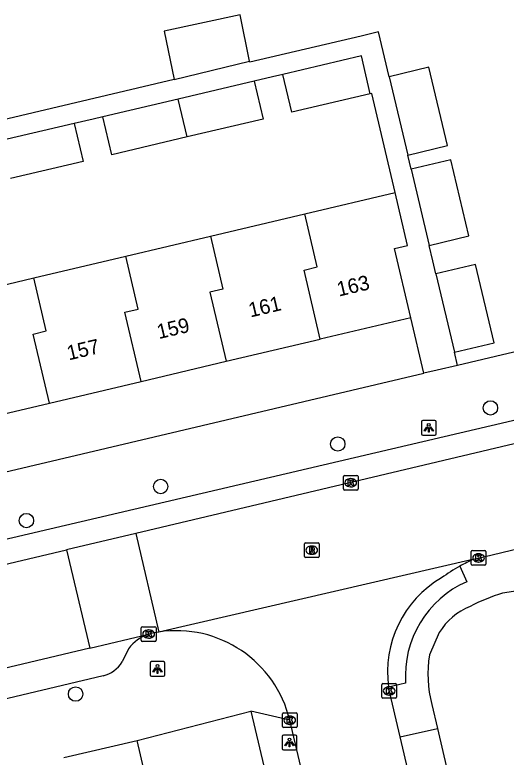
# Model space of a CAD drawing. Extents: x 162990 to 165007, y 383433 to 384336.
# Drawn here: x 164208.8 to 164242.3, y 384114.3 to 384164.9 of the extents above; entities that cross this region are included whole.
import ezdxf

# ---------------------------------------------------------------- set-up
doc = ezdxf.new("R2010")
doc.units = 0
for name, color, linetype in [('IMGEO_Boom', 7, 'Continuous'), ('IMGEO_Kolk', 7, 'Continuous'), ('IMGEO_Lichtpunt', 7, 'Continuous'), ('IMGEO_Pand', 7, 'Continuous'), ('IMGEO_Pand_nummerreeks', 7, 'Continuous'), ('IMGEO_Rijbaan_lokaal_open', 7, 'Continuous'), ('IMGEO_Rioolput', 7, 'Continuous'), ('IMGEO_Voetpad_open', 7, 'Continuous')]:
    doc.layers.add(name, color=color, linetype=linetype)

msp = doc.modelspace()

# ---------------------------------------------------------------- linework, layer by layer
at = {"layer": 'IMGEO_Boom'}
for centre in [(164241.188, 384138.098), (164230.787, 384135.638), (164218.724, 384132.746), (164209.581, 384130.425), (164212.928, 384118.612)]:
    msp.add_circle(centre, 0.489, dxfattribs=at)
at = {"layer": 'IMGEO_Kolk'}
for p, q in [((164231.166, 384132.578), (164231.166, 384133.43)), ((164231.241, 384133.504), (164232.093, 384133.504)), ((164232.167, 384133.43), (164232.167, 384132.578)), ((164231.654, 384133.284), (164231.679, 384133.284)), ((164232.093, 384132.504), (164231.241, 384132.504)), ((164231.677, 384132.724), (164231.652, 384132.724)), ((164239.952, 384128.383), (164240.804, 384128.383)), ((164239.877, 384127.457), (164239.877, 384128.309)), ((164240.365, 384128.163), (164240.39, 384128.163)), ((164240.878, 384128.309), (164240.878, 384127.457)), ((164240.804, 384127.383), (164239.952, 384127.383)), ((164240.388, 384127.603), (164240.363, 384127.603)), ((164217.405, 384122.274), (164217.405, 384123.126)), ((164217.48, 384123.2), (164218.332, 384123.2)), ((164217.893, 384122.98), (164217.918, 384122.98)), ((164218.406, 384123.126), (164218.406, 384122.274)), ((164217.916, 384122.42), (164217.891, 384122.42)), ((164218.332, 384122.2), (164217.48, 384122.2)), ((164233.784, 384118.399), (164233.784, 384119.251)), ((164233.859, 384119.325), (164234.711, 384119.325)), ((164234.785, 384119.251), (164234.785, 384118.399)), ((164234.272, 384119.105), (164234.297, 384119.105)), ((164234.711, 384118.325), (164233.859, 384118.325)), ((164234.295, 384118.545), (164234.27, 384118.545)), ((164227.014, 384116.404), (164227.014, 384117.256)), ((164227.089, 384117.33), (164227.941, 384117.33)), ((164228.015, 384117.256), (164228.015, 384116.404)), ((164227.502, 384117.11), (164227.527, 384117.11)), ((164227.941, 384116.33), (164227.089, 384116.33)), ((164227.525, 384116.55), (164227.5, 384116.55))]:
    msp.add_line(p, q, dxfattribs=at)
for points in [[(164231.166, 384132.578), (164231.166, 384133.43)], [(164231.241, 384133.504), (164232.093, 384133.504)], [(164232.167, 384133.43), (164232.167, 384132.578)], [(164231.487, 384133.204), (164231.61, 384133.204), (164231.61, 384133.053), (164231.74, 384133.204), (164231.904, 384133.204), (164231.758, 384133.053), (164231.911, 384132.804), (164231.759, 384132.804), (164231.674, 384132.968), (164231.61, 384132.901), (164231.61, 384132.804), (164231.487, 384132.804), (164231.487, 384133.204)], [(164232.093, 384132.504), (164231.241, 384132.504)], [(164239.952, 384128.383), (164240.804, 384128.383)], [(164239.877, 384127.457), (164239.877, 384128.309)], [(164240.198, 384128.083), (164240.321, 384128.083), (164240.321, 384127.932), (164240.451, 384128.083), (164240.615, 384128.083), (164240.469, 384127.932), (164240.622, 384127.683), (164240.47, 384127.683), (164240.385, 384127.847), (164240.321, 384127.78), (164240.321, 384127.683), (164240.198, 384127.683), (164240.198, 384128.083)], [(164240.878, 384128.309), (164240.878, 384127.457)], [(164240.804, 384127.383), (164239.952, 384127.383)], [(164217.405, 384122.274), (164217.405, 384123.126)], [(164217.48, 384123.2), (164218.332, 384123.2)], [(164217.726, 384122.9), (164217.849, 384122.9), (164217.849, 384122.749), (164217.979, 384122.9), (164218.143, 384122.9), (164217.997, 384122.749), (164218.15, 384122.5), (164217.998, 384122.5), (164217.913, 384122.664), (164217.849, 384122.597), (164217.849, 384122.5), (164217.726, 384122.5), (164217.726, 384122.9)], [(164218.406, 384123.126), (164218.406, 384122.274)], [(164218.332, 384122.2), (164217.48, 384122.2)], [(164233.784, 384118.399), (164233.784, 384119.251)], [(164233.859, 384119.325), (164234.711, 384119.325)], [(164234.785, 384119.251), (164234.785, 384118.399)], [(164234.105, 384119.025), (164234.228, 384119.025), (164234.228, 384118.874), (164234.358, 384119.025), (164234.522, 384119.025), (164234.376, 384118.874), (164234.529, 384118.625), (164234.377, 384118.625), (164234.292, 384118.789), (164234.228, 384118.722), (164234.228, 384118.625), (164234.105, 384118.625), (164234.105, 384119.025)], [(164234.711, 384118.325), (164233.859, 384118.325)], [(164227.014, 384116.404), (164227.014, 384117.256)], [(164227.089, 384117.33), (164227.941, 384117.33)], [(164228.015, 384117.256), (164228.015, 384116.404)], [(164227.335, 384117.03), (164227.458, 384117.03), (164227.458, 384116.879), (164227.588, 384117.03), (164227.752, 384117.03), (164227.606, 384116.879), (164227.759, 384116.63), (164227.607, 384116.63), (164227.522, 384116.794), (164227.458, 384116.727), (164227.458, 384116.63), (164227.335, 384116.63), (164227.335, 384117.03)], [(164227.941, 384116.33), (164227.089, 384116.33)]]:
    msp.add_lwpolyline(points, dxfattribs=at)
for centre, start, end in [((164231.243, 384133.428), 91.552, 178.448), ((164231.243, 384133.428), 91.552, 178.448), ((164232.091, 384133.428), 1.552, 88.448), ((164232.091, 384133.428), 1.552, 88.448), ((164231.243, 384132.58), 181.552, 268.448), ((164231.243, 384132.58), 181.552, 268.448), ((164232.091, 384132.58), 271.552, 358.448), ((164232.091, 384132.58), 271.552, 358.448), ((164239.954, 384128.307), 91.552, 178.448), ((164239.954, 384128.307), 91.552, 178.448), ((164240.802, 384128.307), 1.552, 88.448), ((164240.802, 384128.307), 1.552, 88.448), ((164239.954, 384127.459), 181.552, 268.448), ((164239.954, 384127.459), 181.552, 268.448), ((164240.802, 384127.459), 271.552, 358.448), ((164240.802, 384127.459), 271.552, 358.448), ((164217.482, 384123.124), 91.552, 178.448), ((164217.482, 384123.124), 91.552, 178.448), ((164218.33, 384123.124), 1.552, 88.448), ((164218.33, 384123.124), 1.552, 88.448), ((164217.482, 384122.276), 181.552, 268.448), ((164217.482, 384122.276), 181.552, 268.448), ((164218.33, 384122.276), 271.552, 358.448), ((164218.33, 384122.276), 271.552, 358.448), ((164233.861, 384119.249), 91.552, 178.448), ((164233.861, 384119.249), 91.552, 178.448), ((164234.709, 384119.249), 1.552, 88.448), ((164234.709, 384119.249), 1.552, 88.448), ((164233.861, 384118.401), 181.552, 268.448), ((164233.861, 384118.401), 181.552, 268.448), ((164234.709, 384118.401), 271.552, 358.448), ((164234.709, 384118.401), 271.552, 358.448), ((164227.091, 384117.254), 91.552, 178.448), ((164227.091, 384117.254), 91.552, 178.448), ((164227.939, 384117.254), 1.552, 88.448), ((164227.939, 384117.254), 1.552, 88.448), ((164227.091, 384116.406), 181.552, 268.448), ((164227.091, 384116.406), 181.552, 268.448), ((164227.939, 384116.406), 271.552, 358.448), ((164227.939, 384116.406), 271.552, 358.448)]:
    msp.add_arc(centre, 0.0765, start, end, dxfattribs=at)
for centre, major_axis, ratio, start_param, end_param in [((164231.653, 384133.004), (-0.387, 0.002), 0.722429, 4.712389, 7.853982), ((164231.678, 384133.004), (-0.39, 0.002), 0.717154, 1.570796, 4.712389), ((164240.364, 384127.883), (-0.387, 0.002), 0.722429, 4.712389, 7.853982), ((164240.389, 384127.883), (-0.39, 0.002), 0.717154, 1.570796, 4.712389), ((164217.892, 384122.7), (-0.387, 0.002), 0.722429, 4.712389, 7.853982), ((164217.917, 384122.7), (-0.39, 0.002), 0.717154, 1.570796, 4.712389), ((164234.271, 384118.825), (-0.387, 0.002), 0.722429, 4.712389, 7.853982), ((164234.296, 384118.825), (-0.39, 0.002), 0.717154, 1.570796, 4.712389), ((164227.501, 384116.83), (-0.387, 0.002), 0.722429, 4.712389, 7.853982), ((164227.526, 384116.83), (-0.39, 0.002), 0.717154, 1.570796, 4.712389)]:
    msp.add_ellipse(centre, major_axis=major_axis, ratio=ratio, start_param=start_param, end_param=end_param, dxfattribs=at)
at = {"layer": 'IMGEO_Lichtpunt'}
for p, q in [((164236.487, 384137.144), (164236.487, 384136.337)), ((164236.487, 384137.144), (164236.487, 384136.337)), ((164237.389, 384137.239), (164236.581, 384137.239)), ((164237.389, 384137.239), (164236.581, 384137.239)), ((164237.483, 384136.337), (164237.483, 384137.144)), ((164237.483, 384136.337), (164237.483, 384137.144)), ((164236.581, 384136.243), (164237.389, 384136.243)), ((164236.581, 384136.243), (164237.389, 384136.243)), ((164218.908, 384120.822), (164218.1, 384120.822)), ((164218.908, 384120.822), (164218.1, 384120.822)), ((164218.006, 384120.727), (164218.006, 384119.92)), ((164218.006, 384120.727), (164218.006, 384119.92)), ((164219.002, 384119.92), (164219.002, 384120.727)), ((164219.002, 384119.92), (164219.002, 384120.727)), ((164218.1, 384119.826), (164218.908, 384119.826)), ((164218.1, 384119.826), (164218.908, 384119.826)), ((164227.001, 384115.716), (164227.001, 384114.909)), ((164227.001, 384115.716), (164227.001, 384114.909)), ((164227.903, 384115.811), (164227.095, 384115.811)), ((164227.903, 384115.811), (164227.095, 384115.811)), ((164227.997, 384114.909), (164227.997, 384115.716)), ((164227.997, 384114.909), (164227.997, 384115.716)), ((164227.095, 384114.815), (164227.903, 384114.815)), ((164227.095, 384114.815), (164227.903, 384114.815))]:
    msp.add_line(p, q, dxfattribs=at)
for points in [[(164236.861, 384136.808), (164236.9, 384136.78), (164236.712, 384136.518), (164236.674, 384136.545), (164236.861, 384136.808)], [(164236.963, 384136.76), (164237.01, 384136.76), (164237.01, 384136.438), (164236.963, 384136.438), (164236.963, 384136.76)], [(164237.073, 384136.78), (164237.111, 384136.807), (164237.298, 384136.545), (164237.259, 384136.517), (164237.073, 384136.78)], [(164218.38, 384120.391), (164218.419, 384120.363), (164218.231, 384120.101), (164218.193, 384120.128), (164218.38, 384120.391)], [(164218.482, 384120.343), (164218.529, 384120.343), (164218.529, 384120.021), (164218.482, 384120.021), (164218.482, 384120.343)], [(164218.592, 384120.363), (164218.63, 384120.39), (164218.817, 384120.128), (164218.778, 384120.1), (164218.592, 384120.363)], [(164227.375, 384115.38), (164227.414, 384115.352), (164227.226, 384115.09), (164227.188, 384115.117), (164227.375, 384115.38)], [(164227.477, 384115.332), (164227.524, 384115.332), (164227.524, 384115.01), (164227.477, 384115.01), (164227.477, 384115.332)], [(164227.587, 384115.352), (164227.625, 384115.379), (164227.812, 384115.117), (164227.773, 384115.089), (164227.587, 384115.352)]]:
    msp.add_lwpolyline(points, dxfattribs=at)
for centre in [(164236.986, 384136.942), (164218.505, 384120.525), (164227.5, 384115.514)]:
    msp.add_circle(centre, 0.0994, dxfattribs=at)
for centre, start, end in [((164236.581, 384137.144), 90, 180), ((164236.581, 384137.144), 90, 180), ((164237.389, 384137.144), 0, 90), ((164237.389, 384137.144), 0, 90), ((164236.581, 384136.337), 180, 270), ((164236.581, 384136.337), 180, 270), ((164237.389, 384136.337), 270, 0), ((164237.389, 384136.337), 270, 360), ((164218.1, 384120.727), 90, 180), ((164218.1, 384120.727), 90, 180), ((164218.908, 384120.727), 0, 90), ((164218.908, 384120.727), 0, 90), ((164218.1, 384119.92), 180, 270), ((164218.1, 384119.92), 180, 270), ((164218.908, 384119.92), 270, 0), ((164218.908, 384119.92), 270, 360), ((164227.095, 384115.716), 90, 180), ((164227.095, 384115.716), 90, 180), ((164227.903, 384115.716), 0, 90), ((164227.903, 384115.716), 0, 90), ((164227.095, 384114.909), 180, 270), ((164227.095, 384114.909), 180, 270), ((164227.903, 384114.909), 270, 0), ((164227.903, 384114.909), 270, 360)]:
    msp.add_arc(centre, 0.0946, start, end, dxfattribs=at)
at = {"layer": 'IMGEO_Pand'}
for points in [[(164224.78, 384161.705), (164224.141, 384164.86), (164218.972, 384163.756), (164219.641, 384160.448)], [(164219.641, 384160.448), (164224.78, 384161.705)], [(164233.001, 384159.48), (164232.392, 384162.061), (164227.048, 384160.804)], [(164235.548, 384155.316), (164238.249, 384155.956), (164236.986, 384161.288), (164234.285, 384160.648)], [(164233.001, 384159.48), (164227.657, 384158.223), (164227.048, 384160.804)], [(164225.101, 384160.347), (164219.915, 384159.127)], [(164225.101, 384160.347), (164225.71, 384157.765), (164220.523, 384156.545)], [(164234.285, 384160.648), (164235.548, 384155.316)], [(164219.915, 384159.127), (164214.783, 384157.92)], [(164220.523, 384156.545), (164219.915, 384159.127)], [(164220.523, 384156.545), (164215.392, 384155.339), (164214.783, 384157.92)], [(164212.836, 384157.462), (164207.879, 384156.297)], [(164212.836, 384157.462), (164213.445, 384154.881), (164208.488, 384153.716)], [(164237.006, 384149.166), (164239.707, 384149.806), (164238.48, 384154.983), (164235.779, 384154.343)], [(164235.779, 384154.343), (164237.006, 384149.166)], [(164228.537, 384151.304), (164234.695, 384152.758)], [(164235.756, 384144.241), (164234.646, 384148.94), (164235.546, 384149.153), (164234.695, 384152.758)], [(164222.116, 384149.787), (164228.537, 384151.304)], [(164229.597, 384142.786), (164228.487, 384147.485), (164229.387, 384147.7), (164228.537, 384151.304)], [(164216.341, 384148.423), (164222.116, 384149.787)], [(164222.116, 384149.787), (164222.965, 384146.184), (164222.065, 384145.969), (164223.175, 384141.269)], [(164210.085, 384146.945), (164216.341, 384148.423)], [(164217.401, 384139.905), (164216.291, 384144.605), (164217.191, 384144.82), (164216.341, 384148.423)], [(164238.73, 384141.89), (164241.431, 384142.53), (164240.165, 384147.87), (164237.465, 384147.23)], [(164237.465, 384147.23), (164238.73, 384141.89)], [(164204.106, 384145.533), (164210.085, 384146.945)], [(164211.145, 384138.428), (164210.035, 384143.127), (164210.935, 384143.342), (164210.085, 384146.945)], [(164235.756, 384144.241), (164229.597, 384142.786)], [(164223.175, 384141.269), (164229.597, 384142.786)], [(164217.401, 384139.905), (164223.175, 384141.269)], [(164211.145, 384138.428), (164217.401, 384139.905)], [(164205.166, 384137.016), (164211.145, 384138.428)], [(164212.132, 384114.289), (164217.12, 384115.455)], [(164226.726, 384109.563), (164218.924, 384107.739), (164217.12, 384115.455)]]:
    msp.add_lwpolyline(points, dxfattribs=at)
at = {"layer": 'IMGEO_Rijbaan_lokaal_open'}
for points in [[(164246.735, 384136.577), (164217.023, 384129.548)], [(164240.067, 384127.808), (164277.203, 384136.749)], [(164217.023, 384129.548), (164212.318, 384128.435)], [(164217.023, 384129.548), (164218.588, 384122.836)], [(164152.758, 384114.345), (164212.318, 384128.435)], [(164212.318, 384128.435), (164213.897, 384121.749)], [(164240.067, 384127.808), (164218.588, 384122.836)], [(164213.897, 384121.749), (164217.91, 384122.702)], [(164213.897, 384121.749), (164153.186, 384107.334), (164148.372, 384106.191)], [(164235.037, 384115.701), (164234.244, 384119.073)], [(164241.962, 384056.296), (164236.928, 384076.981), (164227.517, 384116.826)], [(164243.675, 384078.963), (164235.037, 384115.701)]]:
    msp.add_lwpolyline(points, dxfattribs=at)
for centre, radius, start, end in [((164245.775, 384115.432), 13.63, 119.2827, 125.5296), ((164245.577, 384115.793), 13.219, 114.6372, 119.3025), ((164241.585, 384120.116), 7.415, 120.2103, 188.0895), ((164219.888, 384114.477), 8.459, 98.8386, 103.5211), ((164219.788, 384114.981), 7.946, 13.4258, 98.6862)]:
    msp.add_arc(centre, radius, start, end, dxfattribs=at)
at = {"layer": 'IMGEO_Rioolput'}
for p, q in [((164228.513, 384127.984), (164228.513, 384128.836)), ((164228.588, 384128.91), (164229.44, 384128.91)), ((164229.514, 384128.836), (164229.514, 384127.984)), ((164229.001, 384128.69), (164229.026, 384128.69)), ((164229.44, 384127.91), (164228.588, 384127.91)), ((164229.024, 384128.13), (164228.999, 384128.13))]:
    msp.add_line(p, q, dxfattribs=at)
for points in [[(164228.513, 384127.984), (164228.513, 384128.836)], [(164228.588, 384128.91), (164229.44, 384128.91)], [(164229.514, 384128.836), (164229.514, 384127.984)], [(164229.102, 384128.608), (164228.85, 384128.61), (164228.85, 384128.21)], [(164228.85, 384128.21), (164228.974, 384128.21), (164228.974, 384128.372), (164228.985, 384128.372)], [(164229.028, 384128.529), (164228.974, 384128.529), (164228.974, 384128.448)], [(164228.974, 384128.448), (164229.026, 384128.448)], [(164229.032, 384128.343), (164229.103, 384128.21), (164229.243, 384128.21), (164229.178, 384128.336)], [(164229.44, 384127.91), (164228.588, 384127.91)]]:
    msp.add_lwpolyline(points, dxfattribs=at)
for centre, radius, start, end in [((164228.59, 384128.834), 0.0765, 91.552, 178.448), ((164228.59, 384128.834), 0.0765, 91.552, 178.448), ((164229.438, 384128.834), 0.0765, 1.552, 88.448), ((164229.438, 384128.834), 0.0765, 1.552, 88.448), ((164228.984, 384128.319), 0.0533, 26.0293, 88.6989), ((164229.01, 384128.637), 0.19, 274.7715, 282.9687), ((164229.034, 384128.433), 0.0964, 77.0061, 93.1865), ((164229.048, 384128.49), 0.0378, 276.6634, 79.6772), ((164229.101, 384128.498), 0.109, 350.3612, 89.416), ((164229.099, 384128.498), 0.112, 277.5842, 350.9817), ((164229.083, 384128.283), 0.108, 29.5134, 73.7905), ((164228.59, 384127.986), 0.0765, 181.552, 268.448), ((164228.59, 384127.986), 0.0765, 181.552, 268.448), ((164229.438, 384127.986), 0.0765, 271.552, 358.448), ((164229.438, 384127.986), 0.0765, 271.552, 358.448)]:
    msp.add_arc(centre, radius, start, end, dxfattribs=at)
for centre, major_axis, ratio, start_param, end_param in [((164229, 384128.41), (-0.387, 0.002), 0.722429, 4.712389, 7.853982), ((164229.025, 384128.41), (-0.39, 0.002), 0.717154, 1.570796, 4.712389)]:
    msp.add_ellipse(centre, major_axis=major_axis, ratio=ratio, start_param=start_param, end_param=end_param, dxfattribs=at)
at = {"layer": 'IMGEO_Voetpad_open'}
for points in [[(164234.285, 384160.648), (164233.563, 384163.693), (164232.376, 384163.415), (164224.794, 384161.641), (164224.78, 384161.705)], [(164227.048, 384160.804), (164226.336, 384160.637), (164225.101, 384160.347)], [(164219.641, 384160.448), (164206.648, 384157.404)], [(164234.695, 384152.758), (164233.103, 384159.504), (164233.001, 384159.48)], [(164214.783, 384157.92), (164214.136, 384157.768), (164212.836, 384157.462)], [(164235.779, 384154.343), (164235.548, 384155.316)], [(164237.465, 384147.23), (164237.256, 384148.11), (164237.006, 384149.166)], [(164236.651, 384140.453), (164235.756, 384144.241)], [(164251.782, 384144.02), (164238.943, 384140.993)], [(164238.943, 384140.993), (164238.73, 384141.89)], [(164238.943, 384140.993), (164237.555, 384140.666), (164236.651, 384140.453)], [(164149.697, 384119.951), (164236.651, 384140.453)], [(164243.757, 384137.462), (164154.918, 384116.675)], [(164239.108, 384127.32), (164239.574, 384126.263)], [(164247.324, 384125.77), (164243.514, 384125.716), (164242.012, 384125.481)], [(164237.692, 384122.797), (164237.027, 384121.279)], [(164216.54, 384121.697), (164216.095, 384120.808)], [(164214.8, 384119.856), (164157.009, 384106.119), (164144.005, 384103.025), (164111.601, 384095.448), (164083.09, 384088.781)], [(164235.404, 384119.366), (164234.244, 384119.073)], [(164237.197, 384117.905), (164237.578, 384116.269)], [(164217.12, 384115.455), (164224.863, 384117.452)], [(164224.863, 384117.452), (164226.726, 384109.563)], [(164227.517, 384116.826), (164224.863, 384117.452)], [(164235.037, 384115.701), (164237.578, 384116.269)], [(164237.578, 384116.269), (164244.582, 384086.161)]]:
    msp.add_lwpolyline(points, dxfattribs=at)
for centre, radius, start, end in [((164242.415, 384119.836), 7.027, 113.8478, 183.8369), ((164246.147, 384112.107), 13.999, 107.1819, 116.9815), ((164241.563, 384120.367), 4.57, 112.7416, 147.8799), ((164218.759, 384120.109), 2.729, 108.1241, 144.4017), ((164245.017, 384119.99), 8.093, 170.838, 194.9308), ((164214.32, 384121.866), 2.066, 283.4299, 329.2119)]:
    msp.add_arc(centre, radius, start, end, dxfattribs=at)

# ---------------------------------------------------------------- texts
at = {"layer": 'IMGEO_Pand_nummerreeks'}
for s, p in [('163', (164230.859, 384145.673)), ('161', (164224.838, 384144.251)), ('159', (164218.595, 384142.777)), ('157', (164212.464, 384141.328))]:
    msp.add_text(s, height=1, rotation=13.2898, dxfattribs=at).set_placement(p)

doc.saveas('drawing.dxf')
